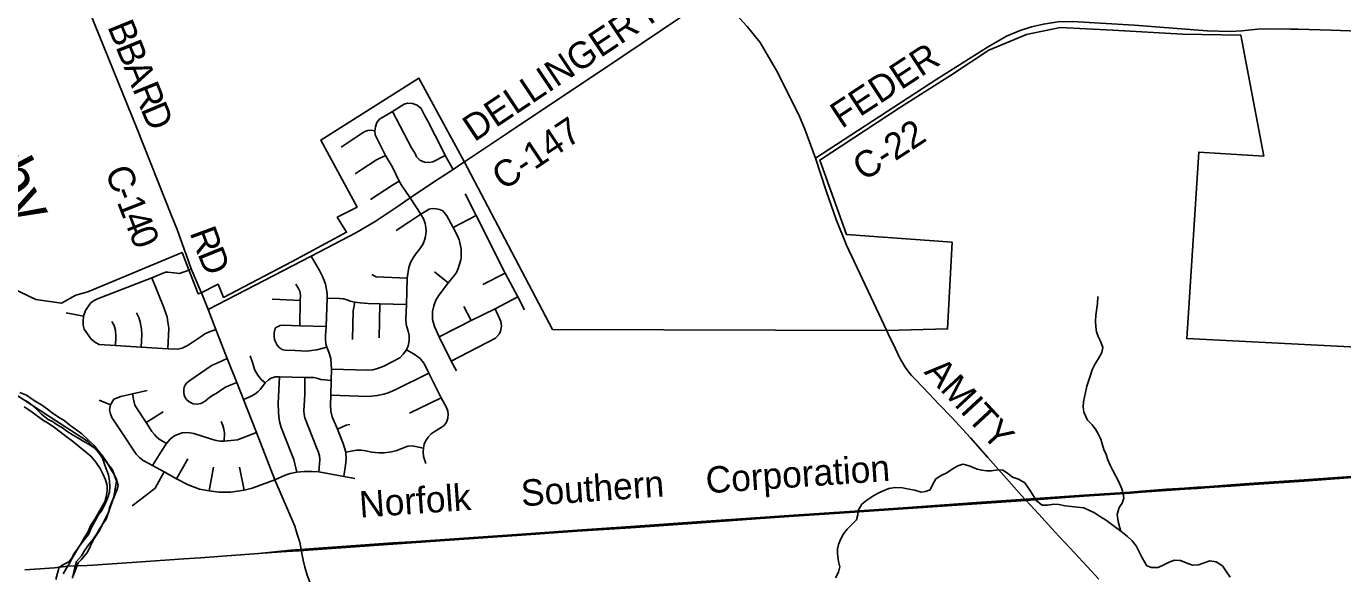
# Model space of a CAD drawing. Extents: x 114604 to 551442, y 316898 to 567001.
# Drawn here: x 137786 to 152694, y 385006 to 391201 of the extents above; entities that cross this region are included whole.
import ezdxf

# ---------------------------------------------------------------- set-up
doc = ezdxf.new("R2010")
doc.units = 0
for name, color, linetype in [('DV_X_County_Line', 7, 'Continuous'), ('GE_P_Alignment_1000_Bearings', 7, 'Continuous'), ('GE_P_Alignment_1000_Cardinal_Points', 7, 'Continuous'), ('GE_P_Alignment_100_Bearings', 7, 'Continuous'), ('GE_P_Alignment_100_Stations', 7, 'Continuous'), ('GE_P_Alignment_500_Bearings', 7, 'Continuous'), ('GE_P_Alignment_500_Distances', 7, 'Continuous'), ('PM_P_Cells', 7, 'Continuous'), ('PM_P_CL_Double_Solid', 7, 'Continuous'), ('RD_P_GR_Rt', 7, 'Continuous'), ('RS_Raster1', 7, 'Continuous')]:
    doc.layers.add(name, color=color, linetype=linetype)

msp = doc.modelspace()

# ---------------------------------------------------------------- linework, layer by layer
at = {"layer": 'DV_X_County_Line'}
for points in [[(138307, 384955), (138318, 385009), (138334, 385077), (138352, 385142), (138410, 385208), (138450, 385270), (138492, 385336), (138546, 385400), (138584, 385456), (138619, 385516), (138651, 385568), (138691, 385624), (138713, 385692), (138729, 385752), (138755, 385818), (138781, 385876), (138811, 385952), (138825, 386004), (138808, 386070), (138784, 386122), (138744, 386190), (138698, 386266), (138648, 386339), (138608, 386389), (138550, 386459), (138485, 386521), (138415, 386587), (138343, 386643), (138279, 386685), (138215, 386738), (138149, 386778), (138079, 386826), (138025, 386868), (137959, 386918), (137905, 386948), (137852, 386980), (137786, 387026), (137712, 387055)], [(137761, 386894), (137835, 386844), (137911, 386788), (137981, 386738), (138033, 386708), (138105, 386662), (138167, 386613), (138237, 386559), (138307, 386507), (138374, 386453), (138452, 386389), (138520, 386333), (138572, 386267), (138620, 386198), (138656, 386130), (138684, 386066), (138700, 386002), (138701, 385942), (138691, 385874), (138675, 385820), (138637, 385754), (138603, 385696), (138563, 385624), (138515, 385554), (138482, 385476), (138448, 385424), (138410, 385356), (138372, 385294), (138324, 385232), (138308, 385194)], [(138308, 385194), (138268, 385138), (138214, 385114), (138156, 385078), (138140, 385012), (138119, 384938)]]:
    msp.add_lwpolyline(points, dxfattribs=at)
at = {"layer": 'GE_P_Alignment_1000_Bearings'}
for points in [[(138256, 385089), (138341, 385093), (138474, 385098), (138540, 385102), (139089, 385141), (139571, 385174), (139757, 385186), (140007, 385204), (140465, 385238), (140677, 385252), (140800, 385260), (140877, 385265), (141030, 385276), (141616, 385316), (141938, 385340), (142146, 385353), (143395, 385440), (144025, 385485), (144633, 385525), (145432, 385582), (146099, 385629), (146424, 385651), (147166, 385702), (147718, 385738), (148549, 385798), (149105, 385835), (149762, 385882), (150292, 385917), (150419, 385927), (150700, 385948), (150905, 385961), (151049, 385971), (151133, 385977), (151239, 385985), (151428, 385997), (151689, 386016), (152258, 386054), (153005, 386108)], [(140380, 385232), (140781, 385270), (141937, 385353), (142145, 385367), (143394, 385453), (144024, 385498), (144632, 385538), (145431, 385595), (146098, 385642), (146423, 385664), (147165, 385715), (147717, 385751), (148548, 385811), (149104, 385848), (149762, 385895), (150291, 385930), (150418, 385940), (150699, 385961), (150904, 385974), (151048, 385984), (151132, 385990), (151238, 385998), (151427, 386010), (151688, 386029), (152257, 386067), (153004, 386121)], [(137770, 385048), (137937, 385060), (138103, 385072), (138256, 385089)]]:
    msp.add_lwpolyline(points, dxfattribs=at)
at = {"layer": 'GE_P_Alignment_1000_Cardinal_Points'}
for p, q in [((142620, 388923), (142881, 389059)), ((142562, 388296), (142407, 388422)), ((142954, 388279), (143207, 388408)), ((141790, 388061), (141781, 387677)), ((138238, 387957), (138434, 387922)), ((142823, 387870), (142740, 388029)), ((138737, 386917), (138612, 386969)), ((142124, 386823), (142483, 386996)), ((139144, 386718), (139334, 386839)), ((139487, 386081), (139613, 386304)), ((139857, 385944), (139905, 386210)), ((140253, 385952), (140201, 386210))]:
    msp.add_line(p, q, dxfattribs=at)
for points in [[(142619, 389581), (142529, 389738), (142498, 389802), (142331, 390129), (142296, 390197), (142256, 390271), (142211, 390309), (142161, 390328), (142103, 390331), (142065, 390322), (141932, 390239), (141787, 390150), (141756, 390111), (141741, 390062)], [(142529, 389738), (142391, 389668), (142347, 389659), (142294, 389662), (142241, 389688), (142206, 389725), (142188, 389763), (142175, 389784), (142147, 389826), (141932, 390239)], [(141734, 390018), (141692, 390025), (141653, 390023), (141613, 390007), (141353, 389835)], [(142132, 389260), (142034, 389404), (142007, 389447), (141934, 389609), (141855, 389740), (141738, 389972), (141734, 390018), (141741, 390062)], [(141855, 389740), (141752, 389692), (141590, 389584), (141509, 389531)], [(142007, 389447), (141933, 389402), (141682, 389242)], [(141241, 387320), (141649, 387308), (141711, 387314), (141761, 387327), (141835, 387354), (142017, 387450), (142054, 387489), (142091, 387538), (142110, 387584), (142120, 387641), (142120, 387700), (142109, 387752), (142089, 387826), (142083, 387889), (142090, 388052), (142097, 388351), (142119, 388470), (142138, 388529), (142165, 388582), (142196, 388626), (142243, 388683), (142280, 388739), (142296, 388779), (142308, 388824), (142314, 388881), (142312, 388926), (142303, 388968), (142288, 389013), (142255, 389076), (142132, 389260)], [(143429, 387992), (143352, 388138), (143207, 388408), (142881, 389059), (142756, 389305)], [(142657, 387303), (142596, 387413), (142460, 387685), (142408, 387804), (142386, 387882), (142387, 387972), (142401, 388038), (142422, 388103), (142452, 388151), (142562, 388296), (142625, 388369), (142658, 388416), (142676, 388459), (142692, 388508), (142705, 388560), (142709, 388582), (142712, 388631), (142709, 388681), (142704, 388716), (142696, 388754), (142686, 388785), (142664, 388838), (142620, 388923), (142549, 389057), (142503, 389112), (142465, 389129), (142426, 389137), (142382, 389139), (142347, 389131), (142255, 389076)], [(142255, 389076), (142119, 388985), (141975, 388889)], [(141381, 386106), (141401, 386234), (141406, 386301), (141403, 386382), (141373, 386478), (141311, 386642), (141250, 386780), (141235, 386847), (141229, 386909), (141233, 387025), (141238, 387193), (141241, 387320), (141238, 387378), (141233, 387442), (141212, 387513), (141189, 387569), (141176, 387608), (141175, 387659), (141174, 387709), (141176, 387744), (141180, 387802), (141191, 388123), (141192, 388180), (141182, 388241), (141174, 388282), (141158, 388324), (141141, 388368), (141104, 388438), (141012, 388598)], [(138434, 387922), (138454, 387984), (138492, 388042), (138520, 388074), (138555, 388097), (138590, 388117), (139207, 388355), (139360, 388418), (139389, 388420), (139460, 388410), (139519, 388405), (139627, 388442), (139654, 388458)], [(142097, 388351), (141747, 388366), (141697, 388391)], [(139388, 387552), (139400, 387783), (139390, 387853), (139380, 387910), (139344, 388017), (139207, 388355)], [(140883, 387811), (140888, 388098), (140889, 388154), (140887, 388185), (140883, 388203), (140872, 388228), (140837, 388281)], [(140568, 388112), (140657, 388110), (140888, 388098)], [(141191, 388123), (141333, 388120), (141378, 388115), (141418, 388104), (141453, 388091), (141507, 388079), (141566, 388071), (141656, 388065), (141790, 388061), (142090, 388052)], [(141507, 388079), (141489, 387982), (141478, 387655)], [(142460, 387685), (142660, 387787), (142823, 387870), (143094, 388005), (143352, 388138)], [(138434, 387922), (138428, 387859), (138428, 387820), (138442, 387773), (138520, 387660), (138569, 387621), (138612, 387600), (138796, 387588), (139088, 387568), (139388, 387552), (139497, 387547), (139549, 387557), (139617, 387591), (139764, 387691), (139806, 387722), (139860, 387745), (139932, 387769)], [(139088, 387568), (139095, 387712), (139090, 387775), (139073, 387857), (139058, 387906), (139032, 387960)], [(142596, 387413), (143098, 387670), (143139, 387715), (143155, 387751), (143168, 387806), (143161, 387861), (143094, 388005)], [(138796, 387588), (138801, 387692), (138797, 387758), (138779, 387814), (138753, 387862)], [(140593, 387730), (140599, 387768), (140613, 387792), (140631, 387801), (140659, 387813), (140693, 387818), (140883, 387811), (141180, 387802)], [(140593, 387730), (140594, 387691), (140598, 387656), (140608, 387629), (140627, 387594), (140650, 387566), (140683, 387542), (140715, 387534), (140832, 387530), (140958, 387526), (141074, 387538), (141189, 387569)], [(140491, 387166), (140447, 387205), (140409, 387252), (140375, 387311), (140346, 387395), (140321, 387470)], [(142091, 387538), (142177, 387489), (142218, 387461), (142245, 387442), (142270, 387413), (142290, 387383), (142344, 387275), (142483, 386996), (142543, 386885), (142558, 386844), (142564, 386810), (142559, 386765), (142544, 386722), (142518, 386683), (142483, 386660), (142415, 386618), (142369, 386587), (142335, 386551), (142308, 386505), (142293, 386473), (142283, 386425), (142279, 386382), (142285, 386331), (142312, 386253)], [(139588, 386993), (139572, 387028), (139568, 387060), (139568, 387086), (139574, 387115), (139583, 387138), (139600, 387161), (139622, 387182), (139685, 387226), (139892, 387364), (139928, 387382), (139961, 387397), (140061, 387440)], [(139588, 386993), (139601, 386976), (139629, 386950), (139676, 386927), (139721, 386924), (139761, 386932), (139811, 386957), (139863, 387002), (139905, 387030), (139934, 387046), (140011, 387098), (140040, 387116), (140076, 387133), (140169, 387168)], [(140245, 386978), (140326, 387013), (140373, 387038), (140408, 387064), (140436, 387096), (140491, 387166), (140528, 387201), (140558, 387218), (140602, 387232), (140651, 387235), (140940, 387227), (141042, 387225), (141076, 387218), (141122, 387202), (141162, 387198), (141238, 387193)], [(140849, 386153), (140828, 386250), (140815, 386298), (140793, 386355), (140671, 386661), (140652, 386730), (140644, 386784), (140641, 386835), (140637, 386934), (140651, 387235)], [(141100, 386160), (141109, 386298), (141107, 386340), (141089, 386387), (141072, 386432), (140940, 386769), (140931, 386810), (140930, 386849), (140938, 387034), (140940, 387227)], [(141233, 387025), (141552, 387015), (141659, 387013), (141759, 387021), (141834, 387037), (141885, 387051), (141964, 387085), (142344, 387275)], [(138737, 386917), (138778, 386980), (138805, 386994), (138854, 387013), (138989, 387043), (139155, 387079)], [(139372, 386481), (139289, 386529), (139259, 386555), (139236, 386580), (139207, 386616), (139144, 386718), (139040, 386871), (139014, 386914), (139003, 386963), (138989, 387043)], [(138737, 386917), (138727, 386859), (138738, 386816), (138755, 386775), (138868, 386602), (139030, 386357), (139069, 386319), (139108, 386288), (139215, 386231), (139347, 386160), (139487, 386081), (139619, 386010), (139747, 385963), (139857, 385944), (139967, 385930), (140100, 385928), (140253, 385952), (140344, 385973), (140600, 386069)], [(140028, 386505), (140030, 386596), (140023, 386641), (140011, 386682), (139991, 386729)], [(139215, 386231), (139308, 386381), (139372, 386481), (139416, 386527), (139441, 386550), (139473, 386569), (139509, 386586), (139550, 386598), (139595, 386602), (139636, 386599), (139681, 386591), (139884, 386527), (139935, 386514), (139981, 386505), (140028, 386505), (140177, 386521), (140391, 386603)], [(141311, 386642), (141408, 386685), (141449, 386693)], [(141403, 386382), (141524, 386402), (141579, 386404), (141632, 386396), (141695, 386381), (141777, 386372), (141837, 386372), (141921, 386383), (141983, 386401), (142057, 386430), (142107, 386449), (142154, 386451), (142283, 386425)], [(138984, 385773), (139156, 385906), (139243, 385975), (139268, 386016), (139347, 386160)], [(140600, 386069), (140717, 386120), (140775, 386139), (140849, 386153), (140934, 386162), (141023, 386164), (141100, 386160), (141381, 386106), (141505, 386082)]]:
    msp.add_lwpolyline(points, dxfattribs=at)
at = {"layer": 'GE_P_Alignment_100_Stations'}
msp.add_lwpolyline([(137446, 387173), (138042, 386788), (138480, 386505), (138615, 386370), (138763, 386180), (138806, 386052), (138777, 385875), (138716, 385698), (138605, 385484), (138545, 385393), (138478, 385248), (138405, 385164), (138374, 385129), (138337, 385038), (138307, 384966)], dxfattribs=at)
at = {"layer": 'GE_P_Alignment_500_Bearings'}
for points in [[(139434, 389049), (139037, 390047), (138556, 391229), (138219, 392085), (138153, 392237)], [(147768, 387301), (147737, 387344), (147700, 387406), (147676, 387452), (147628, 387549), (147548, 387721), (147533, 387754), (147074, 388724), (146957, 389016), (146844, 389339), (146722, 389709), (146603, 390037), (146543, 390180), (146295, 390676), (146096, 391018), (145948, 391199), (145603, 391582), (145222, 392017), (144904, 392369)], [(142707, 389640), (142747, 389667), (143248, 390000), (144540, 390865), (145603, 391582)], [(146722, 389709), (148096, 390602), (148671, 390966), (148888, 391089), (149042, 391153), (149171, 391195), (149305, 391226), (149468, 391252), (149635, 391257), (150334, 391215), (151158, 391149), (151420, 391143), (151552, 391152), (151729, 391170), (151866, 391174), (152104, 391170), (152184, 391168)], [(152184, 391168), (152564, 391157), (153199, 391134), (153763, 391105), (154513, 391050), (154979, 391024)], [(139846, 387995), (141012, 388598), (141517, 388862), (141736, 388994), (141996, 389165), (142132, 389260), (142387, 389430), (142619, 389581), (142707, 389640)], [(139600, 388606), (139573, 388680), (139492, 388902), (139434, 389049)], [(139761, 388199), (139654, 388458), (139600, 388606)], [(140391, 386603), (140245, 386978), (140169, 387168), (140061, 387440), (139932, 387769), (139846, 387995), (139768, 388184), (139761, 388199)], [(149933, 384942), (149801, 385086), (149602, 385298), (149435, 385478), (149251, 385679), (149058, 385890), (148885, 386082), (148674, 386320), (148477, 386543), (148349, 386684), (148270, 386769), (148117, 386928), (148010, 387040), (147855, 387202), (147812, 387248), (147780, 387285), (147768, 387301)], [(142099, 381713), (142089, 381742), (141701, 382869), (141607, 383139), (141484, 383495), (141352, 383870), (141254, 384158), (141167, 384425), (141095, 384648), (140966, 384989), (140939, 385079), (140920, 385157), (140898, 385276), (140882, 385361), (140853, 385452), (140825, 385542), (140600, 386069), (140391, 386603)]]:
    msp.add_lwpolyline(points, dxfattribs=at)
at = {"layer": 'GE_P_Alignment_500_Distances'}
for points in [[(137618, 388241), (137894, 388109), (138183, 388069), (138346, 388158), (138484, 388197), (139549, 388640), (139626, 388445), (139733, 388172), (139767, 388186), (139958, 388281), (140020, 388133), (140797, 388538), (141412, 388871), (141306, 389041), (141531, 389156), (141120, 389914), (142232, 390613), (142746, 389670), (143743, 387770), (147532, 387757), (148220, 387777), (148271, 388757), (147074, 388844), (146771, 389687), (147675, 390280), (148262, 390652), (148687, 390931), (149112, 391110), (149496, 391188), (150091, 391159), (150878, 391114), (151539, 391102), (151800, 389732), (151063, 389777), (150927, 387667), (154040, 387509)], [(154040, 387509), (150927, 387667), (151063, 389777), (151800, 389732), (151539, 391102), (150878, 391114), (150091, 391159), (149496, 391188), (149112, 391110), (148687, 390931), (148262, 390652), (147675, 390280), (146771, 389687), (147074, 388844), (148271, 388757), (148220, 387777), (147532, 387757), (143743, 387770), (142746, 389670), (142232, 390613), (141120, 389914), (141531, 389156), (141306, 389041), (141412, 388871), (140797, 388538), (140020, 388133), (139958, 388281), (139767, 388186), (139733, 388172), (139626, 388445), (139549, 388640), (138484, 388197), (138346, 388158), (138183, 388069), (137894, 388109), (137618, 388241)], [(137785, 386963), (137837, 386925), (137906, 386863), (137958, 386813), (138033, 386751), (138083, 386727), (138135, 386691), (138196, 386655), (138246, 386619), (138316, 386573), (138367, 386543), (138435, 386501), (138494, 386471), (138564, 386421), (138605, 386373), (138647, 386314), (138669, 386257), (138689, 386192), (138715, 386124), (138729, 386052), (138731, 385990), (138727, 385927), (138705, 385857), (138679, 385797), (138641, 385720), (138601, 385668), (138563, 385598), (138525, 385529), (138491, 385449), (138441, 385389), (138380, 385310), (138340, 385238), (138306, 385181), (138278, 385129), (138244, 385075), (138204, 385002)], [(138204, 385002), (138244, 385075), (138278, 385129), (138306, 385181), (138340, 385238), (138380, 385310), (138441, 385389), (138491, 385449), (138525, 385529), (138563, 385598), (138601, 385668), (138641, 385720), (138679, 385797), (138705, 385857), (138727, 385927), (138731, 385990), (138729, 386052), (138715, 386124), (138689, 386192), (138669, 386257), (138647, 386314), (138605, 386373), (138564, 386421), (138494, 386471), (138435, 386501), (138367, 386543), (138316, 386573), (138246, 386619), (138196, 386655), (138135, 386691), (138083, 386727), (138033, 386751), (137958, 386813), (137906, 386863), (137837, 386925), (137785, 386963)]]:
    msp.add_lwpolyline(points, dxfattribs=at)
at = {"layer": 'PM_P_Cells'}
for points in [[(150181, 385487), (150171, 385525), (150152, 385597), (150140, 385677), (150162, 385753), (150197, 385805), (150215, 385859), (150209, 385909), (150193, 385967), (150156, 386052), (150126, 386108), (150088, 386180), (150060, 386232), (150033, 386294), (150015, 386353), (149989, 386413), (149968, 386477), (149954, 386527), (149926, 386587), (149894, 386640), (149858, 386692), (149803, 386744), (149761, 386834), (149755, 386895), (149760, 386949), (149768, 387003), (149782, 387057), (149798, 387129), (149819, 387197), (149839, 387251), (149857, 387313), (149892, 387381), (149928, 387441), (149966, 387511), (149976, 387565), (149951, 387637), (149923, 387691), (149907, 387743), (149897, 387799), (149896, 387863), (149900, 387933), (149908, 388012), (149917, 388064), (149919, 388142)], [(148334, 386225), (148272, 386189), (148212, 386147), (148154, 386120), (148085, 386078), (148047, 386010), (148021, 385956), (147969, 385934), (147919, 385930), (147847, 385951), (147763, 385967), (147707, 385979), (147627, 385981), (147553, 385968), (147481, 385938), (147427, 385914), (147372, 385882), (147306, 385839), (147248, 385791), (147208, 385721), (147204, 385671), (147187, 385615), (147083, 385511), (147042, 385455), (147006, 385391), (146984, 385337), (146974, 385285), (146971, 385229), (146983, 385145), (146999, 385083), (146985, 385024), (146948, 384957)], [(151421, 384967), (151379, 385025), (151331, 385093), (151260, 385140), (151190, 385150), (151124, 385130), (151061, 385105), (150993, 385101), (150922, 385129), (150856, 385155), (150788, 385158), (150730, 385136), (150675, 385110), (150603, 385076), (150529, 385075), (150477, 385095), (150424, 385185), (150394, 385245), (150354, 385320), (150309, 385376), (150257, 385426), (150181, 385487), (150095, 385551), (150020, 385607), (149940, 385658), (149882, 385696), (149826, 385720), (149762, 385749), (149692, 385759), (149622, 385765), (149552, 385774), (149480, 385788), (149422, 385792), (149350, 385782), (149290, 385781), (149225, 385829), (149183, 385899), (149145, 385963), (149095, 386034), (149024, 386074), (148954, 386098), (148898, 386143), (148844, 386179), (148786, 386181), (148718, 386171), (148664, 386170), (148608, 386176), (148554, 386190), (148464, 386227), (148392, 386245), (148334, 386225)]]:
    msp.add_lwpolyline(points, dxfattribs=at)
at = {"layer": 'RS_Raster1'}
for points in [[(137785, 386963), (137837, 386925), (137906, 386863), (137958, 386813), (138033, 386751), (138083, 386727), (138135, 386691), (138196, 386655), (138246, 386619), (138316, 386573), (138367, 386543), (138435, 386501), (138494, 386471), (138564, 386421), (138605, 386373), (138647, 386314), (138669, 386257), (138689, 386192), (138715, 386124), (138729, 386052), (138731, 385990), (138727, 385927), (138705, 385857), (138679, 385797), (138641, 385720), (138601, 385668), (138563, 385598), (138525, 385529), (138491, 385449), (138441, 385389), (138380, 385310), (138340, 385238), (138306, 385181), (138278, 385129), (138244, 385075), (138204, 385002)], [(138204, 385002), (138244, 385075), (138278, 385129), (138306, 385181), (138340, 385238), (138380, 385310), (138441, 385389), (138491, 385449), (138525, 385529), (138563, 385598), (138601, 385668), (138641, 385720), (138679, 385797), (138705, 385857), (138727, 385927), (138731, 385990), (138729, 386052), (138715, 386124), (138689, 386192), (138669, 386257), (138647, 386314), (138605, 386373), (138564, 386421), (138494, 386471), (138435, 386501), (138367, 386543), (138316, 386573), (138246, 386619), (138196, 386655), (138135, 386691), (138083, 386727), (138033, 386751), (137958, 386813), (137906, 386863), (137837, 386925), (137785, 386963)]]:
    msp.add_lwpolyline(points, dxfattribs=at)

# ---------------------------------------------------------------- texts
at = {"layer": 'GE_P_Alignment_100_Bearings'}
for s, height, rotation, p in [('Corporation', 299.02, 3.92, (145490, 385914)), ('Southern', 299, 4.0137, (143398, 385767)), ('Norfolk', 299, 3.9883, (141566, 385639))]:
    msp.add_text(s, height=height, rotation=rotation, dxfattribs=at).set_placement(p)
at = {"layer": 'PM_P_CL_Double_Solid'}
for s, height, rotation, p in [('DELLINGER RD', 300.02, 33.7341, (142860, 389887)), ('B', 300, 291.9425, (138701, 391199)), ('B', 300, 291.9425, (138793, 390971)), ('FEDER', 300, 33.1996, (147020, 390037)), ('A', 300, 291.9423, (138885, 390742)), ('R', 300, 291.9561, (138984, 390497)), ('D', 300, 292.6573, (139077, 390265)), ('C-147', 300, 33.6432, (143188, 389337)), ('C-22', 300, 32.9622, (147270, 389442)), ('C', 300, 291.3894, (138673, 389558)), ('1', 300, 291.4019, (138808, 389214)), ('-', 300, 291.3899, (138763, 389329)), ('4', 300, 291.4381, (138876, 389042)), ('0', 300, 291.582, (138944, 388869)), ('R', 300, 290.1428, (139633, 388867)), ('D', 300, 291.8511, (139721, 388627)), ('AMITY', 300, 312.7856, (147944, 387283))]:
    msp.add_text(s, height=height, rotation=rotation, dxfattribs=at).set_placement(p)
at = {"layer": 'RD_P_GR_Rt'}
msp.add_text('Darby', height=500, rotation=298.2438, dxfattribs=at).set_placement((136852, 390486))

doc.saveas('drawing.dxf')
